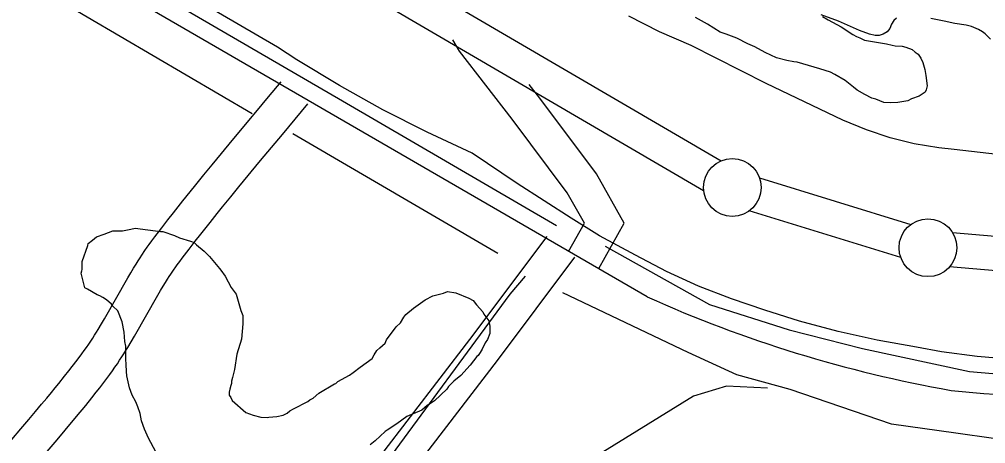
# Model space of a CAD drawing. Extents: x 3146026 to 3183936, y 897894 to 923344.
# Drawn here: x 3158609 to 3159445, y 910425 to 910792 of the extents above; entities that cross this region are included whole.
import ezdxf

# ---------------------------------------------------------------- set-up
doc = ezdxf.new("R2010")
doc.units = 0
for name, color, linetype in [('V-LEVE-TOET', 7, 'Continuous'), ('V-ROAD-CNTR', 7, 'Continuous'), ('V-SITE-VEGE', 7, 'Continuous'), ('V-SURV-LINE', 7, 'Continuous'), ('V-TOPO-SHOR', 7, 'Continuous')]:
    doc.layers.add(name, color=color, linetype=linetype)

msp = doc.modelspace()

# ---------------------------------------------------------------- linework, layer by layer
at = {"layer": 'V-LEVE-TOET'}
for points in [[(3159468.07, 910497.91), (3159437.31, 910500.49), (3159406.72, 910504.65), (3159384.96, 910508.6), (3159350.86, 910514.53), (3159317.07, 910522.03), (3159283.66, 910531.08), (3159253.68, 910540.64), (3159224.8, 910550.29), (3159196.46, 910561.43), (3159168.75, 910574.05), (3159141.75, 910588.1), (3159110.81, 910604.98), (3159086.2, 910620.14), (3159039.39, 910650.09), (3159000.54, 910676.49), (3158961.51, 910694.56), (3158923.18, 910714.08), (3158885.6, 910735.01), (3158848.83, 910757.32), (3158832.04, 910768.15), (3158730.03, 910827.94), (3158652.21, 910872.85), (3158587.57, 910909.25)], [(3159500.12, 910670.2), (3159417.49, 910679.52), (3159404.19, 910680.94), (3159383.04, 910684.57), (3159362.21, 910689.76), (3159341.83, 910696.5), (3159321.29, 910705.06), (3159254.98, 910736.72), (3159190.03, 910769.47), (3159162.72, 910781.54), (3159136.09, 910795.05)]]:
    msp.add_lwpolyline(points, dxfattribs=at)
at = {"layer": 'V-ROAD-CNTR'}
for points in [[(3159152.04, 910552.07), (3157708.32, 911388.09)], [(3159083.9, 910591.24), (3159097.58, 910615.82), (3159082.8, 910642.04), (3159035.05, 910705.98), (3158989.45, 910764.74), (3158983.74, 910774.52)], [(3158768.42, 910657.77), (3158775.56, 910666.44), (3158794.39, 910689.14), (3158813.21, 910711.83), (3158824.17, 910725.05), (3158835.14, 910738.28)], [(3159110.11, 910576.65), (3159131.97, 910615.91), (3159107.99, 910658.45), (3159058.92, 910724.15), (3159049.79, 910735.92)], [(3158791.58, 910638.7), (3158798.68, 910647.32), (3158817.48, 910669.99), (3158836.3, 910692.68), (3158847.27, 910705.91), (3158858.24, 910719.14)], [(3158602.08, 910428.78), (3158609.98, 910437.96), (3158616.84, 910445.99), (3158622.81, 910453.01), (3158627.99, 910459.15), (3158632.49, 910464.54), (3158636.4, 910469.27), (3158639.79, 910473.42), (3158642.74, 910477.04), (3158647.87, 910483.45), (3158651.66, 910488.26), (3158654.47, 910491.87), (3158658.67, 910497.34), (3158662.79, 910502.83), (3158664.86, 910505.66), (3158666.82, 910508.42), (3158668.69, 910511.13), (3158670.47, 910513.79), (3158672.18, 910516.4), (3158673.81, 910518.95), (3158675.38, 910521.45), (3158676.87, 910523.87), (3158679.77, 910528.68), (3158682.42, 910533.19), (3158702.52, 910568.52), (3158705.19, 910573.05), (3158707.55, 910576.98), (3158709.66, 910580.4), (3158711.54, 910583.39), (3158713.22, 910586), (3158714.72, 910588.3), (3158717.37, 910592.24), (3158719.42, 910595.2), (3158721, 910597.44), (3158723.4, 910600.72), (3158725.84, 910603.94), (3158731.96, 910611.86), (3158737.31, 910618.74), (3158742.02, 910624.76), (3158750.29, 910635.24), (3158756.54, 910643.09), (3158761.27, 910648.96), (3158768.36, 910657.69)], [(3158632.75, 910418.43), (3158639.67, 910426.52), (3158645.71, 910433.63), (3158650.98, 910439.88), (3158655.57, 910445.37), (3158659.56, 910450.21), (3158663.05, 910454.46), (3158666.09, 910458.21), (3158671.35, 910464.78), (3158675.28, 910469.76), (3158678.22, 910473.53), (3158682.56, 910479.2), (3158686.89, 910484.95), (3158689.21, 910488.13), (3158691.42, 910491.24), (3158693.51, 910494.28), (3158695.49, 910497.23), (3158697.36, 910500.11), (3158699.15, 910502.9), (3158700.85, 910505.61), (3158702.49, 910508.26), (3158705.55, 910513.34), (3158708.39, 910518.17), (3158728.48, 910553.49), (3158730.96, 910557.69), (3158733.18, 910561.37), (3158735.13, 910564.55), (3158736.86, 910567.3), (3158738.4, 910569.69), (3158739.73, 910571.73), (3158742.15, 910575.34), (3158743.98, 910577.98), (3158745.35, 910579.91), (3158747.48, 910582.82), (3158749.67, 910585.72), (3158755.67, 910593.48), (3158760.97, 910600.29), (3158765.61, 910606.23), (3158773.79, 910616.6), (3158779.96, 910624.34), (3158784.6, 910630.1), (3158791.64, 910638.77)], [(3158617, 909329.16), (3158688.73, 909891.67), (3158692.22, 909928.55), (3158671.38, 909966.95), (3158642.86, 910038.14), (3158663.35, 910090.58), (3158769.53, 910220.29), (3158895.83, 910381.43), (3158998.5, 910515.13), (3159065.35, 910604.32)], [(3158646.76, 909325.36), (3158718.55, 909888.36), (3158722.95, 909934.82), (3158698.58, 909979.73), (3158675.12, 910038.28), (3158689.57, 910075.25), (3158792.95, 910201.53), (3158919.54, 910363.04), (3159022.4, 910496.99), (3159089.36, 910586.33)]]:
    msp.add_lwpolyline(points, dxfattribs=at)
for centre, radius, start, end in [((3159610.65, 911574.58), 1120.65, 245.84313, 259.93957), ((3159526.62, 911543.48), 1078.11, 264.05122, 280.18579)]:
    msp.add_arc(centre, radius, start, end, dxfattribs=at)
at = {"layer": 'V-SITE-VEGE'}
for points in [[(3159303.72, 910794.75), (3159308.52, 910791.73), (3159319.85, 910785.71), (3159329.89, 910779.25), (3159332.94, 910777.52), (3159335.99, 910776.23), (3159339.92, 910774.08), (3159359.07, 910771.15), (3159363.85, 910769.87), (3159366.46, 910769.45), (3159372.55, 910769.05), (3159375.6, 910768.2), (3159381.27, 910766.05), (3159383.89, 910763.89), (3159386.5, 910762.17), (3159388.7, 910758.7), (3159390.46, 910754.8), (3159392.23, 910748.72), (3159393.13, 910743.51), (3159394.05, 910734.82), (3159393.2, 910731.34), (3159392.34, 910729.16), (3159387.14, 910725.65), (3159380.63, 910723.44), (3159377.6, 910721.69), (3159368.91, 910720.33), (3159362.83, 910719.87), (3159356.74, 910720.27), (3159349.77, 910723.27), (3159346.28, 910724.12), (3159340.18, 910727.13), (3159333.64, 910731.01), (3159330.58, 910733.6), (3159327.52, 910735.76), (3159323.16, 910739.21), (3159314.43, 910744.38), (3159310.51, 910746.53), (3159301.36, 910749.52), (3159281.76, 910755.06), (3159278.72, 910755.48), (3159272.63, 910756.75), (3159263.92, 910758.88), (3159253.89, 910763.6), (3159245.17, 910768.34), (3159239.07, 910770.91), (3159229.48, 910776.08), (3159220.33, 910779.51), (3159215.1, 910781.22), (3159204.2, 910788.11), (3159193.73, 910793.7)], [(3158665.23, 910560.02), (3158662.22, 910572.58), (3158662.63, 910574.69), (3158663.04, 910575.94), (3158663.01, 910582.66), (3158667.96, 910596.53), (3158668.37, 910598.21), (3158672.13, 910601.17), (3158675.47, 910604.13), (3158682.17, 910606.26), (3158689.71, 910609.24), (3158698.1, 910609.29), (3158705.23, 910610.59), (3158709, 910611.45), (3158730.83, 910608.63), (3158732.93, 910608.64), (3158743.02, 910605.34), (3158747.23, 910603.27), (3158756.89, 910600.39), (3158759.84, 910599.14), (3158761.94, 910597.06), (3158768.69, 910591.64), (3158773.33, 910587.05), (3158781.78, 910576.61), (3158783.05, 910575.35), (3158786.85, 910569.92), (3158791.94, 910560.3), (3158796.17, 910554.45), (3158797.02, 910552.36), (3158800.44, 910540.21), (3158802.14, 910536.02), (3158802.18, 910528.89), (3158801, 910515.46), (3158796.88, 910502.43), (3158794.85, 910489.41), (3158793.21, 910482.27), (3158792.39, 910479.33), (3158792.4, 910477.23), (3158791.57, 910475.55), (3158790.75, 910472.18), (3158790.35, 910469.66), (3158790.36, 910467.15), (3158791.63, 910465.06), (3158792.9, 910462.54), (3158804.71, 910452.12), (3158811.02, 910449.64), (3158817.74, 910448), (3158823.2, 910447.61), (3158824.45, 910448.03), (3158831.58, 910448.5), (3158837.03, 910449.78), (3158840.38, 910451.48), (3158842.88, 910453.59), (3158845.81, 910455.29), (3158858.36, 910461.65), (3158860.03, 910462.92), (3158862.96, 910464.61), (3158867.97, 910468.84), (3158881.35, 910476.88), (3158882.61, 910477.31), (3158884.28, 910479), (3158894.32, 910484.51), (3158897.66, 910486.63), (3158903.51, 910491.27), (3158913.96, 910498.88), (3158915.62, 910501.83), (3158918.12, 910505.62), (3158920.62, 910508.15), (3158925.21, 910511.95), (3158926.46, 910514.9), (3158934.79, 910526.27), (3158938.54, 910529.65), (3158941.45, 910534.7), (3158943.12, 910536.81), (3158949.8, 910542.3), (3158959.83, 910549.49)], [(3158726.86, 910418.12), (3158720.5, 910429.83), (3158717.1, 910437.79), (3158714.54, 910444.91), (3158713.25, 910451.19), (3158711.12, 910457.05), (3158709.42, 910461.24), (3158706.45, 910467.1), (3158703.89, 910473.37), (3158701.74, 910483.85), (3158701.3, 910487.63), (3158701.26, 910493.5), (3158700.82, 910498.12), (3158700.76, 910509.44), (3158699.89, 910513.63), (3158699.43, 910521.6), (3158697.7, 910530.41), (3158693.87, 910540.03), (3158689.65, 910544.21), (3158688.38, 910545.88), (3158684.17, 910549.63), (3158680.8, 910551.71), (3158678.28, 910552.95), (3158676.17, 910553.78), (3158667.75, 910558.77), (3158665.23, 910560.02)], [(3158959.83, 910549.49), (3158966.52, 910552.88), (3158975.74, 910555.45), (3158979.09, 910556.73), (3158986.23, 910555.51), (3158997.58, 910550.96), (3159001.37, 910548.88), (3159004.33, 910545.12), (3159009.82, 910539.28), (3159010.67, 910537.18), (3159014.9, 910531.33), (3159015.76, 910526.72), (3159015.79, 910520.43), (3159013.73, 910515.38), (3159011.64, 910512.43), (3159009.16, 910506.97), (3159007.49, 910504.02), (3159005.83, 910501.49), (3159004.58, 910500.65), (3158998.74, 910493.06), (3158990.82, 910484.21), (3158984.56, 910479.14), (3158979.97, 910474.5), (3158978.72, 910472.39), (3158967.87, 910462.26), (3158964.53, 910459.72), (3158961.6, 910458.03), (3158957, 910454.23), (3158944.03, 910448.7), (3158935.25, 910442.36), (3158926.89, 910436.86), (3158925.22, 910435.59), (3158916.45, 910427.57), (3158912.28, 910424.19)]]:
    msp.add_lwpolyline(points, dxfattribs=at)
at = {"layer": 'V-SURV-LINE'}
for points in [[(3158228.73, 911246.25), (3159215.92, 910669.78)], [(3159200.79, 910643.88), (3158213.6, 911220.35)], [(3159249.12, 910655.21), (3159380.19, 910614.84)], [(3159371.35, 910586.17), (3159240.28, 910626.54)], [(3159416.04, 910607.87), (3159537.09, 910597.56)], [(3159534.54, 910567.67), (3159413.5, 910577.98)]]:
    msp.add_lwpolyline(points, dxfattribs=at)
for centre in [(3159225.6, 910646.76), (3159394.87, 910594.63)]:
    msp.add_circle(centre, 25, dxfattribs=at)
at = {"layer": 'V-TOPO-SHOR'}
for p, q in [((3158362.78, 910973.56), (3158810.2, 910710.66)), ((3159073.51, 910613.52), (3158888.29, 910721.58)), ((3159022.58, 910589.67), (3158845.3, 910693.04))]:
    msp.add_line(p, q, dxfattribs=at)
for points in [[(3158888.29, 910721.58), (3158612.22, 910882.08), (3158241.83, 911093.59), (3157894.41, 911295.79), (3157765.77, 911371.76), (3157664.5, 911439.75), (3157621.74, 911469.9), (3157578.11, 911521.86), (3157540.36, 911576.56), (3157518.52, 911629.39), (3157501, 911680.66), (3157482.3, 911742.11), (3157466.26, 911794.79), (3157453.36, 911856.1), (3157447.94, 911870.76), (3157414.73, 911932.6), (3157396.6, 911960.65), (3157364.19, 911997.8), (3157300.4, 912056.09), (3157073.31, 912197.06), (3156567.9, 912518.09)], [(3159367.78, 910793.35), (3159365.34, 910791.28), (3159363.31, 910788), (3159361.89, 910784.3), (3159359.66, 910781.42), (3159356.19, 910779.35), (3159352.71, 910778.31), (3159349.23, 910778.29), (3159344.3, 910779.29), (3159335.68, 910782.72), (3159317.41, 910790.61), (3159302.42, 910796.26)], [(3159432.56, 910786.13), (3159427.84, 910787.33), (3159418, 910788.51), (3159408.77, 910790.71), (3159397.29, 910793.1)], [(3159449.01, 910775.16), (3159444.48, 910779.64), (3159442.01, 910781.47), (3159438.52, 910783.5), (3159432.56, 910786.13)], [(3159115.65, 910595.93), (3159205.77, 910545.66), (3159274.87, 910523.52), (3159338.31, 910507.33), (3159430.69, 910487.48), (3159504.55, 910481.18), (3159578.57, 910480.69), (3159620.68, 910481.03), (3159718.21, 910491.53), (3159958.89, 910536), (3160189.53, 910585.09), (3160242.9, 910627.23)], [(3158211.44, 909497.65), (3158321.34, 909647.18), (3158436.89, 909790.75), (3158629.28, 910041.16), (3158685.05, 910119.53), (3158737.47, 910180.57), (3158779.3, 910225.92), (3158828.74, 910284.13), (3158923.37, 910405.03), (3159033.27, 910554.55), (3159046.74, 910570.16)], [(3159484.21, 910425.11), (3159419.12, 910434.08), (3159363.45, 910442.08), (3159275.69, 910471.96), (3159229.57, 910484.79), (3159187.26, 910504.05), (3159079.02, 910555.53)], [(3159256.12, 910473.21), (3159220.6, 910474.87), (3159192.07, 910466.18), (3159093.95, 910405.62), (3159041.63, 910375.79), (3158923.56, 910301.96), (3158906.25, 910278.46), (3158897.91, 910264.89), (3158841.32, 910182.92), (3158697.18, 909945.75)]]:
    msp.add_lwpolyline(points, dxfattribs=at)

doc.saveas('drawing.dxf')
